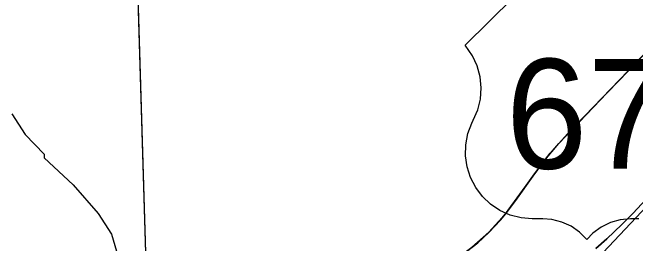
# Model space of a CAD drawing. Extents: x 128.7 to 185.5, y -21.4 to 12.6.
# Drawn here: x 163.208 to 164.229, y -13.663 to -13.284 of the extents above; entities that cross this region are included whole.
import ezdxf

# ---------------------------------------------------------------- set-up
doc = ezdxf.new("R2010")
doc.units = 0
for name, color, linetype in [('tdCoHydroRiver', 7, 'Continuous'), ('tdCoPriCL', 7, 'Continuous'), ('tdCoPrimary', 7, 'Continuous'), ('tdCoPriNonDiv', 7, 'Continuous'), ('tdCoPriNonDivCL', 7, 'Continuous'), ('tdCoRRCL', 7, 'Continuous'), ('tdCoSectLine', 7, 'Continuous'), ('tdCoSectLinePart', 7, 'Continuous'), ('tdCoShieldUsRte', 7, 'Continuous')]:
    doc.layers.add(name, color=color, linetype=linetype)

msp = doc.modelspace()

# ---------------------------------------------------------------- linework, layer by layer
at = {"layer": 'tdCoHydroRiver'}
msp.add_lwpolyline([(163.2067, -13.4503), (163.2285, -13.4842), (163.2597, -13.5162), (163.2599, -13.5225), (163.3073, -13.5665), (163.3486, -13.6139), (163.3704, -13.6478), (163.3884, -13.7087)], dxfattribs=at)
at = {"layer": 'tdCoPriCL'}
msp.add_lwpolyline([(163.961, -13.6692), (163.979, -13.6539), (163.9888, -13.6445), (164.0074, -13.6245), (164.0161, -13.6141), (164.0325, -13.5923), (164.0777, -13.5294), (164.1031, -13.4988), (164.1317, -13.468), (164.217, -13.3797), (164.2841, -13.3092)], dxfattribs=at)
at = {"layer": 'tdCoPrimary'}
for points in [[(163.9613, -13.6692), (163.9705, -13.6618), (163.9794, -13.6539), (163.9892, -13.6445), (163.9987, -13.6347), (164.0078, -13.6245), (164.0165, -13.6141), (164.0249, -13.6033), (164.0329, -13.5923), (164.0329, -13.5923), (164.0613, -13.5526), (164.078, -13.5294), (164.0894, -13.5149), (164.1034, -13.4988), (164.118, -13.4831), (164.132, -13.468), (164.2174, -13.3797), (164.2845, -13.3092)], [(164.0329, -13.5923), (164.0329, -13.5923), (164.0613, -13.5526), (164.078, -13.5294), (164.0894, -13.5149), (164.1034, -13.4988), (164.118, -13.4831), (164.132, -13.468), (164.2174, -13.3797), (164.2845, -13.3092)], [(164.0329, -13.5923), (164.0329, -13.5923), (164.0613, -13.5526), (164.078, -13.5294), (164.0894, -13.5149), (164.1034, -13.4988), (164.118, -13.4831), (164.132, -13.468), (164.2174, -13.3797), (164.2845, -13.3092)], [(163.7847, -13.7421), (163.8307, -13.7294), (163.8674, -13.7181), (163.8787, -13.7144), (163.8897, -13.7102), (163.9006, -13.7056), (163.9113, -13.7006), (163.9218, -13.6951), (163.9321, -13.6893), (163.9421, -13.683), (163.9519, -13.6763), (163.9613, -13.6692), (163.9705, -13.6618), (163.9794, -13.6539), (163.9892, -13.6445), (163.9987, -13.6347), (164.0078, -13.6245), (164.0165, -13.6141), (164.0249, -13.6033), (164.0329, -13.5923)], [(163.7847, -13.7421), (163.8307, -13.7294), (163.8674, -13.7181), (163.8787, -13.7144), (163.8897, -13.7102), (163.9006, -13.7056), (163.9113, -13.7006), (163.9218, -13.6951), (163.9321, -13.6893), (163.9421, -13.683), (163.9519, -13.6763), (163.9613, -13.6692), (163.9705, -13.6618), (163.9794, -13.6539), (163.9892, -13.6445), (163.9987, -13.6347), (164.0078, -13.6245), (164.0165, -13.6141), (164.0249, -13.6033), (164.0329, -13.5923)]]:
    msp.add_lwpolyline(points, dxfattribs=at)
at = {"layer": 'tdCoPriNonDiv'}
msp.add_lwpolyline([(163.2071, -13.999), (163.2468, -13.9762), (163.2846, -13.9504), (163.3181, -13.923), (163.3468, -13.8978), (163.3803, -13.8732), (163.4283, -13.8475), (163.464, -13.8331), (163.7843, -13.7421), (163.8671, -13.7181), (163.9003, -13.7056), (163.9214, -13.6951), (163.9417, -13.683), (163.961, -13.6692), (163.9888, -13.6445), (164.0161, -13.6141), (164.0777, -13.5294), (164.1031, -13.4988), (164.2841, -13.3092)], dxfattribs=at)
at = {"layer": 'tdCoPriNonDivCL'}
msp.add_lwpolyline([(163.961, -13.6692), (163.9701, -13.6618), (163.979, -13.6539), (163.9888, -13.6445), (163.9983, -13.6347), (164.0074, -13.6245), (164.0161, -13.6141), (164.0245, -13.6033), (164.0325, -13.5923), (164.0325, -13.5923), (164.0609, -13.5526), (164.0777, -13.5294), (164.089, -13.5149), (164.1031, -13.4988), (164.1176, -13.4831), (164.1317, -13.468), (164.217, -13.3797), (164.2841, -13.3092)], dxfattribs=at)
msp.add_lwpolyline([(163.961, -13.6692), (163.9701, -13.6618), (163.979, -13.6539), (163.9888, -13.6445), (163.9983, -13.6347), (164.0074, -13.6245), (164.0161, -13.6141), (164.0245, -13.6033), (164.0325, -13.5923), (164.0325, -13.5923), (164.0609, -13.5526), (164.0777, -13.5294), (164.089, -13.5149), (164.1031, -13.4988), (164.1176, -13.4831), (164.1317, -13.468), (164.217, -13.3797), (164.2841, -13.3092)], dxfattribs=at)
at = {"layer": 'tdCoRRCL'}
for points in [[(163.0079, -15.735), (163.0831, -15.2469), (163.1434, -14.9226), (163.1849, -14.7663), (163.3391, -14.4005), (163.4395, -14.1552), (163.5135, -14.0245), (163.5978, -13.9581), (163.6442, -13.9343), (163.7863, -13.891), (163.9048, -13.8534), (164.0241, -13.7936), (164.1578, -13.6969), (165.16, -12.6326)], [(164.261, -13.5744), (164.2246, -13.6135), (164.2068, -13.6316), (164.1819, -13.6554), (164.164, -13.6712)], [(164.164, -13.6712), (164.1819, -13.6554), (164.2068, -13.6316), (164.2246, -13.6135), (164.261, -13.5744)]]:
    msp.add_lwpolyline(points, dxfattribs=at)
at = {"layer": 'tdCoSectLine'}
msp.add_lwpolyline([(163.3969, -12.7082), (163.427, -13.7141)], dxfattribs=at)
at = {"layer": 'tdCoSectLinePart'}
msp.add_lwpolyline([(163.3978, -12.7378), (163.427, -13.7141)], dxfattribs=at)
at = {"layer": 'tdCoShieldUsRte'}
msp.add_lwpolyline([(164.2343, -13.6223), (164.2209, -13.6223), (164.204, -13.6239), (164.1878, -13.6284), (164.1726, -13.6359), (164.1591, -13.646), (164.149, -13.6566), (164.1372, -13.6445), (164.1234, -13.6347), (164.108, -13.6277), (164.0916, -13.6235), (164.077, -13.6223), (164.0599, -13.6223), (164.0415, -13.6208), (164.0237, -13.6162), (164.0069, -13.6087), (163.9916, -13.5985), (163.9782, -13.5859), (163.9671, -13.5712), (163.9586, -13.5549), (163.953, -13.5374), (163.9503, -13.5191), (163.9508, -13.5008), (163.9543, -13.4827), (163.9608, -13.4655), (163.9632, -13.4607), (163.9705, -13.4438), (163.9749, -13.4259), (163.9762, -13.4076), (163.9745, -13.3893), (163.9697, -13.3715), (163.962, -13.3548), (163.9501, -13.3377), (164.0289, -13.2588)], dxfattribs=at)

# ---------------------------------------------------------------- texts
msp.add_text('67', height=0.18, dxfattribs=at).set_placement((164.0162, -13.5401))

doc.saveas('drawing.dxf')
